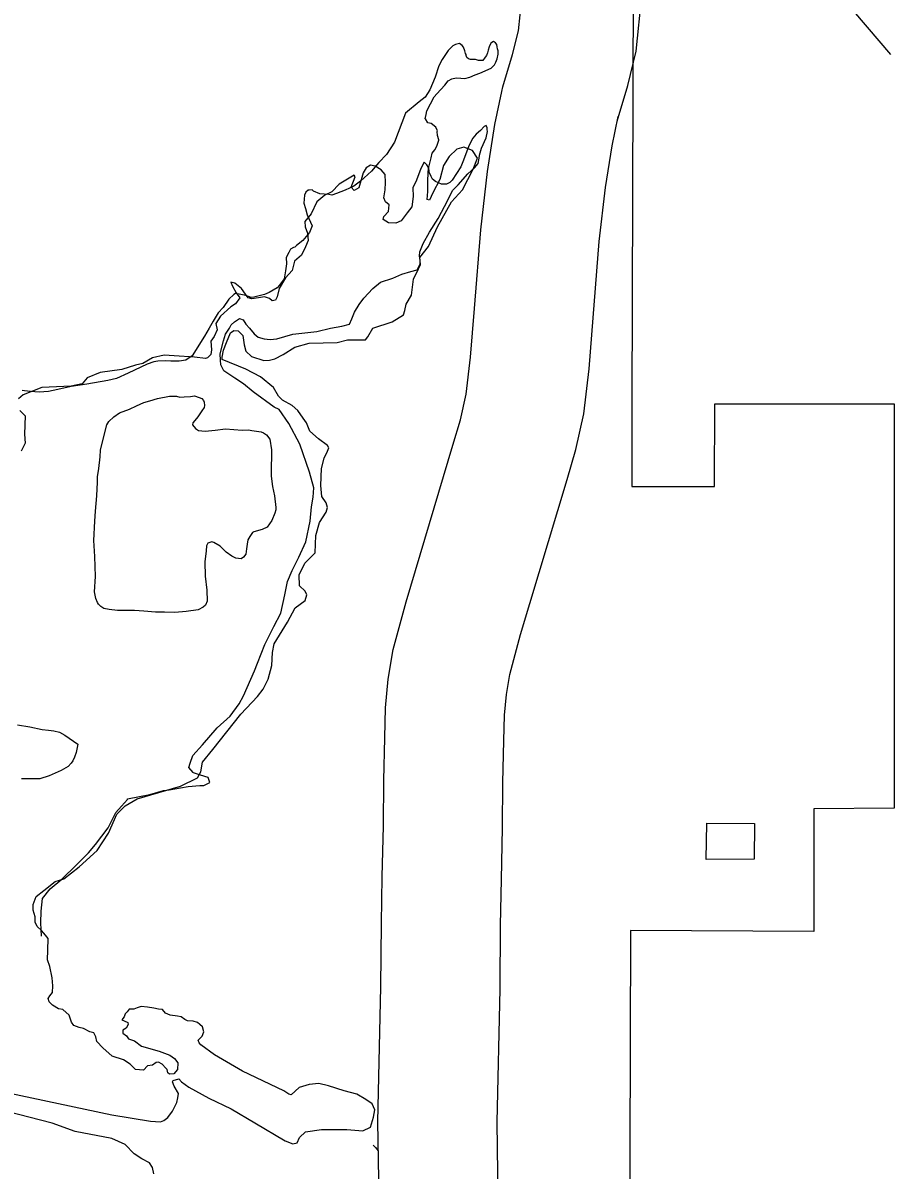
# Model space of a CAD drawing. Extents: x 1374139 to 1377472, y 1168351 to 1170484.
# Drawn here: x 1374520.84 to 1374542.78, y 1170124.18 to 1170153.07 of the extents above; entities that cross this region are included whole.
import ezdxf

# ---------------------------------------------------------------- set-up
doc = ezdxf.new("R2010")
doc.units = 0
doc.layers.add('Default', color=7, linetype='Continuous')

msp = doc.modelspace()

# ---------------------------------------------------------------- linework, layer by layer
at = {"layer": 'Default'}
for p, q in [((1374540.983, 1170154.281), (1374542.693, 1170152.269)), ((1374532.903, 1170151.338), (1374532.933, 1170151.455))]:
    msp.add_line(p, q, dxfattribs=at)
for points in [[(1374537.257, 1170156.039), (1374537.251, 1170154.024), (1374536.212, 1170154.021), (1374536.181, 1170143.482), (1374536.175, 1170141.395), (1374538.262, 1170141.392), (1374538.268, 1170143.479), (1374542.782, 1170143.473), (1374542.781, 1170136.826), (1374542.781, 1170133.297), (1374540.759, 1170133.282), (1374540.759, 1170130.19), (1374536.141, 1170130.215), (1374536.118, 1170121.78)], [(1374532.933, 1170151.455), (1374533.177, 1170152.272), (1374533.322, 1170152.871), (1374533.451, 1170154.081)], [(1374535.807, 1170150.595), (1374536.074, 1170151.488), (1374536.284, 1170152.357), (1374536.433, 1170153.754)], [(1374532.617, 1170152.538), (1374532.589, 1170152.468), (1374532.56, 1170152.377), (1374532.541, 1170152.317), (1374532.522, 1170152.246), (1374532.483, 1170152.206), (1374532.424, 1170152.125), (1374532.315, 1170152.123), (1374532.244, 1170152.142), (1374532.114, 1170152.15), (1374532.064, 1170152.159), (1374532.024, 1170152.198), (1374532.003, 1170152.248), (1374532.003, 1170152.268), (1374531.992, 1170152.298), (1374531.971, 1170152.367), (1374531.94, 1170152.457), (1374531.909, 1170152.497), (1374531.838, 1170152.546), (1374531.739, 1170152.524), (1374531.669, 1170152.493), (1374531.552, 1170152.371), (1374531.405, 1170152.148), (1374531.318, 1170151.986), (1374531.223, 1170151.705), (1374531.088, 1170151.382), (1374530.971, 1170151.2), (1374530.824, 1170151.077), (1374530.479, 1170150.791), (1374530.201, 1170150.066), (1374529.996, 1170149.752), (1374529.81, 1170149.549), (1374529.624, 1170149.336), (1374529.348, 1170149.081), (1374529.181, 1170148.958), (1374528.963, 1170148.855), (1374528.744, 1170148.771), (1374528.625, 1170148.729), (1374528.545, 1170148.748), (1374528.325, 1170148.764), (1374528.164, 1170148.831), (1374528.124, 1170148.861), (1374528.054, 1170148.86), (1374528.024, 1170148.859), (1374527.965, 1170148.808), (1374527.936, 1170148.728), (1374527.919, 1170148.527), (1374527.961, 1170148.398), (1374528.004, 1170148.238), (1374528.128, 1170147.96), (1374528.061, 1170147.789), (1374527.895, 1170147.586), (1374527.737, 1170147.463), (1374527.688, 1170147.422), (1374527.658, 1170147.412), (1374527.579, 1170147.37), (1374527.54, 1170147.29), (1374527.472, 1170147.158), (1374527.485, 1170146.998), (1374527.458, 1170146.828), (1374527.421, 1170146.627), (1374527.304, 1170146.465), (1374527.245, 1170146.394), (1374527.047, 1170146.28), (1374526.928, 1170146.228), (1374526.66, 1170146.164), (1374526.59, 1170146.153), (1374526.459, 1170146.201), (1374526.329, 1170146.229), (1374526.199, 1170146.257), (1374526.159, 1170146.226), (1374526.031, 1170146.114), (1374525.885, 1170145.901), (1374525.757, 1170145.769), (1374525.631, 1170145.557), (1374525.534, 1170145.385), (1374525.417, 1170145.183), (1374525.106, 1170144.687), (1374524.948, 1170144.574), (1374524.779, 1170144.552), (1374524.569, 1170144.548), (1374524.429, 1170144.556), (1374524.239, 1170144.553), (1374524.14, 1170144.531), (1374523.971, 1170144.478), (1374523.495, 1170144.25), (1374523.198, 1170144.115), (1374522.979, 1170144.062), (1374522.451, 1170143.973), (1374522.062, 1170143.917), (1374521.724, 1170143.841), (1374521.485, 1170143.787), (1374521.256, 1170143.773), (1374521.036, 1170143.79), (1374520.886, 1170143.807), (1374520.826, 1170143.816)], [(1374526.553, 1170145.381), (1374526.665, 1170145.243), (1374526.766, 1170145.155), (1374526.916, 1170145.117), (1374527.067, 1170145.099), (1374527.236, 1170145.112), (1374527.644, 1170145.229), (1374528.242, 1170145.299), (1374528.59, 1170145.385), (1374528.879, 1170145.429), (1374529.068, 1170145.482), (1374529.125, 1170145.613), (1374529.193, 1170145.785), (1374529.309, 1170145.977), (1374529.426, 1170146.139), (1374529.652, 1170146.383), (1374529.849, 1170146.536), (1374530.157, 1170146.641), (1374530.385, 1170146.745), (1374530.614, 1170146.809), (1374530.773, 1170146.852), (1374530.851, 1170146.993), (1374530.849, 1170147.103), (1374530.827, 1170147.193), (1374530.836, 1170147.303), (1374530.922, 1170147.515), (1374531.087, 1170147.798), (1374531.301, 1170148.142), (1374531.543, 1170148.606), (1374531.659, 1170148.848), (1374531.807, 1170148.991), (1374532.052, 1170149.265), (1374532.219, 1170149.418), (1374532.307, 1170149.53), (1374532.335, 1170149.66), (1374532.344, 1170149.741), (1374532.391, 1170149.912), (1374532.506, 1170150.174), (1374532.544, 1170150.334), (1374532.533, 1170150.384), (1374532.532, 1170150.424), (1374532.511, 1170150.484), (1374532.462, 1170150.463), (1374532.363, 1170150.362), (1374532.255, 1170150.27), (1374532.177, 1170150.168), (1374532.07, 1170149.976), (1374531.936, 1170149.614), (1374531.869, 1170149.443), (1374531.655, 1170149.109), (1374531.596, 1170149.048), (1374531.507, 1170149.006), (1374531.387, 1170149.004), (1374531.306, 1170149.043), (1374531.236, 1170149.072), (1374531.155, 1170149.131), (1374531.124, 1170149.2), (1374531.072, 1170149.309), (1374531.07, 1170149.439), (1374531.126, 1170149.671), (1374531.154, 1170149.791), (1374531.213, 1170149.872), (1374531.271, 1170149.963), (1374531.319, 1170150.114), (1374531.319, 1170150.124), (1374531.287, 1170150.234), (1374531.275, 1170150.334), (1374531.285, 1170150.354), (1374531.244, 1170150.443), (1374531.122, 1170150.532), (1374531.042, 1170150.55), (1374530.98, 1170150.649), (1374530.97, 1170150.649), (1374530.999, 1170150.76), (1374531.017, 1170150.85), (1374531.104, 1170151.032), (1374531.201, 1170151.204), (1374531.27, 1170151.285), (1374531.466, 1170151.498), (1374531.554, 1170151.61), (1374531.643, 1170151.661), (1374531.753, 1170151.683), (1374531.872, 1170151.675), (1374531.972, 1170151.667), (1374532.102, 1170151.699), (1374532.231, 1170151.761), (1374532.35, 1170151.803), (1374532.637, 1170151.928), (1374532.716, 1170152.009), (1374532.755, 1170152.08), (1374532.783, 1170152.16), (1374532.811, 1170152.281), (1374532.811, 1170152.311), (1374532.81, 1170152.361), (1374532.799, 1170152.411), (1374532.788, 1170152.461), (1374532.777, 1170152.521), (1374532.747, 1170152.57), (1374532.696, 1170152.6), (1374532.627, 1170152.558), (1374532.617, 1170152.538)], [(1374529.815, 1170123.478), (1374529.784, 1170125.4), (1374529.859, 1170128.794), (1374529.873, 1170130.393), (1374529.894, 1170131.565), (1374529.922, 1170132.851), (1374529.934, 1170133.991), (1374529.956, 1170135.065), (1374529.976, 1170135.822), (1374530.046, 1170136.543), (1374530.165, 1170137.291), (1374530.493, 1170138.493), (1374531.673, 1170142.435), (1374531.864, 1170143.073), (1374532.004, 1170143.72), (1374532.115, 1170144.653), (1374532.212, 1170145.878), (1374532.372, 1170147.861), (1374532.545, 1170149.329), (1374532.727, 1170150.512), (1374532.903, 1170151.338)], [(1374532.816, 1170123.47), (1374532.784, 1170125.391), (1374532.859, 1170128.748), (1374532.872, 1170130.353), (1374532.893, 1170131.504), (1374532.922, 1170132.802), (1374532.933, 1170133.945), (1374532.956, 1170134.994), (1374532.973, 1170135.639), (1374533.023, 1170136.162), (1374533.102, 1170136.658), (1374533.378, 1170137.668), (1374534.546, 1170141.574), (1374534.771, 1170142.324), (1374534.966, 1170143.225), (1374535.101, 1170144.357), (1374535.202, 1170145.639), (1374535.358, 1170147.565), (1374535.518, 1170148.925), (1374535.679, 1170149.971), (1374535.837, 1170150.712)], [(1374530.843, 1170147.157), (1374531.059, 1170147.438), (1374531.287, 1170147.936), (1374531.633, 1170148.565), (1374531.914, 1170148.868), (1374532.185, 1170149.388), (1374532.293, 1170149.658), (1374532.163, 1170149.853), (1374531.947, 1170149.94), (1374531.774, 1170149.886), (1374531.579, 1170149.702), (1374531.438, 1170149.474), (1374531.341, 1170149.128), (1374531.167, 1170148.792), (1374531.081, 1170148.608), (1374531.027, 1170148.619), (1374531.038, 1170148.825), (1374531.038, 1170149.106), (1374531.059, 1170149.431), (1374531.016, 1170149.496), (1374530.951, 1170149.561), (1374530.864, 1170149.399), (1374530.756, 1170149.106), (1374530.659, 1170148.911), (1374530.67, 1170148.695), (1374530.637, 1170148.435), (1374530.518, 1170148.283), (1374530.367, 1170148.088), (1374530.237, 1170148.023), (1374530.053, 1170148.034), (1374529.912, 1170148.121), (1374529.934, 1170148.196), (1374530.053, 1170148.315), (1374530.064, 1170148.489), (1374529.977, 1170148.565), (1374529.934, 1170148.662), (1374529.966, 1170148.868), (1374529.977, 1170149.052), (1374529.966, 1170149.247), (1374529.869, 1170149.366), (1374529.717, 1170149.464), (1374529.598, 1170149.485), (1374529.49, 1170149.42), (1374529.414, 1170149.29), (1374529.306, 1170148.911), (1374529.187, 1170148.846), (1374529.111, 1170148.933), (1374529.209, 1170149.193), (1374529.187, 1170149.236), (1374528.808, 1170149.009), (1374528.624, 1170148.814), (1374528.451, 1170148.727), (1374528.245, 1170148.565), (1374528.105, 1170148.261), (1374527.942, 1170148.066), (1374527.953, 1170147.936), (1374528.007, 1170147.774), (1374528.029, 1170147.59), (1374527.964, 1170147.427), (1374527.856, 1170147.222), (1374527.682, 1170147.07), (1374527.628, 1170146.832), (1374527.455, 1170146.648), (1374527.293, 1170146.377), (1374527.25, 1170146.171), (1374527.206, 1170146.084), (1374527.12, 1170146.073), (1374527.055, 1170146.128)], [(1374527.996, 1170138.665), (1374527.953, 1170138.763), (1374527.812, 1170138.893), (1374527.802, 1170139.174), (1374527.942, 1170139.467), (1374528.202, 1170139.727), (1374528.224, 1170140.16), (1374528.31, 1170140.485), (1374528.483, 1170140.745), (1374528.516, 1170140.864), (1374528.483, 1170140.983), (1374528.375, 1170141.145), (1374528.343, 1170141.416), (1374528.364, 1170141.849), (1374528.429, 1170142.109), (1374528.516, 1170142.283), (1374528.548, 1170142.369), (1374528.516, 1170142.424), (1374528.289, 1170142.597), (1374528.072, 1170142.792), (1374527.986, 1170142.998), (1374527.899, 1170143.117), (1374527.769, 1170143.312), (1374527.628, 1170143.431), (1374527.379, 1170143.572), (1374527.282, 1170143.669), (1374527.152, 1170143.886), (1374526.827, 1170144.156), (1374526.459, 1170144.351), (1374525.864, 1170144.59), (1374525.864, 1170144.655), (1374525.897, 1170144.828), (1374525.972, 1170145.023), (1374526.07, 1170145.261), (1374526.156, 1170145.326), (1374526.265, 1170145.315), (1374526.384, 1170145.196), (1374526.416, 1170144.958), (1374526.459, 1170144.806), (1374526.6, 1170144.665), (1374526.914, 1170144.568), (1374527.055, 1170144.579), (1374527.185, 1170144.611), (1374527.401, 1170144.72), (1374527.693, 1170144.904), (1374528.05, 1170145.001), (1374528.754, 1170145.023), (1374529.014, 1170145.088), (1374529.468, 1170145.088), (1374529.533, 1170145.164), (1374529.652, 1170145.38), (1374530.139, 1170145.543), (1374530.432, 1170145.716), (1374530.464, 1170145.824), (1374530.496, 1170145.987), (1374530.626, 1170146.214), (1374530.68, 1170146.615), (1374530.81, 1170146.875), (1374530.854, 1170146.983), (1374530.843, 1170147.157)], [(1374527.055, 1170146.128), (1374526.925, 1170146.171), (1374526.773, 1170146.149), (1374526.611, 1170146.117), (1374526.514, 1170146.149), (1374526.449, 1170146.236), (1374526.351, 1170146.377), (1374526.178, 1170146.518), (1374526.081, 1170146.539), (1374526.124, 1170146.442), (1374526.211, 1170146.268), (1374526.308, 1170146.149), (1374526.2, 1170145.998), (1374526.081, 1170145.922), (1374525.821, 1170145.684), (1374525.702, 1170145.499), (1374525.734, 1170145.337), (1374525.659, 1170145.175), (1374525.572, 1170145.055), (1374525.594, 1170144.839), (1374525.572, 1170144.72), (1374525.496, 1170144.633), (1374525.442, 1170144.622), (1374525.161, 1170144.655), (1374524.652, 1170144.687), (1374524.403, 1170144.698), (1374524.111, 1170144.633), (1374523.862, 1170144.492), (1374523.678, 1170144.449), (1374523.332, 1170144.341), (1374522.791, 1170144.265), (1374522.466, 1170144.135), (1374522.336, 1170143.983), (1374522.055, 1170143.918), (1374521.319, 1170143.886), (1374520.853, 1170143.702), (1374520.734, 1170143.604)], [(1374521.309, 1170130.071), (1374521.295, 1170130.409), (1374521.3, 1170130.699), (1374521.335, 1170131.02), (1374521.531, 1170131.264), (1374521.826, 1170131.509), (1374522.19, 1170131.865), (1374522.495, 1170132.17), (1374522.671, 1170132.383), (1374522.994, 1170132.799), (1374523.071, 1170132.971), (1374523.187, 1170133.183), (1374523.324, 1170133.345), (1374523.481, 1170133.518), (1374523.481, 1170133.528), (1374524.038, 1170133.637), (1374524.386, 1170133.743), (1374524.526, 1170133.755), (1374524.815, 1170133.81), (1374525.004, 1170133.843), (1374525.303, 1170133.868), (1374525.403, 1170133.87), (1374525.551, 1170133.942), (1374525.509, 1170134.072), (1374525.319, 1170134.129), (1374525.138, 1170134.186), (1374525.128, 1170134.195), (1374525.026, 1170134.324), (1374525.054, 1170134.425), (1374525.121, 1170134.626), (1374525.366, 1170134.89), (1374525.739, 1170135.317), (1374526.063, 1170135.612), (1374526.288, 1170135.926), (1374526.395, 1170136.128), (1374526.674, 1170136.754), (1374526.751, 1170136.945), (1374526.933, 1170137.419), (1374527.165, 1170137.873), (1374527.339, 1170138.206), (1374527.442, 1170138.668), (1374527.506, 1170139), (1374527.621, 1170139.282), (1374527.796, 1170139.615), (1374527.969, 1170139.998), (1374528.08, 1170140.521), (1374528.114, 1170140.882), (1374528.15, 1170141.123), (1374528.166, 1170141.363), (1374528.06, 1170141.752), (1374527.819, 1170142.459), (1374527.541, 1170142.985), (1374527.295, 1170143.331), (1374527.174, 1170143.389), (1374526.639, 1170143.781), (1374526.396, 1170143.977), (1374526.184, 1170144.124), (1374525.901, 1170144.31), (1374525.829, 1170144.459), (1374525.817, 1170144.578), (1374525.814, 1170144.739), (1374525.899, 1170145.06), (1374525.946, 1170145.231), (1374526.043, 1170145.383), (1374526.092, 1170145.464), (1374526.17, 1170145.545), (1374526.299, 1170145.627), (1374526.389, 1170145.589), (1374526.461, 1170145.48), (1374526.553, 1170145.381)], [(1374522.657, 1170140.522), (1374522.673, 1170140.773), (1374522.707, 1170141.164), (1374522.721, 1170141.505), (1374522.719, 1170141.635), (1374522.756, 1170141.846), (1374522.791, 1170142.146), (1374522.798, 1170142.307), (1374522.844, 1170142.518), (1374522.957, 1170142.95), (1374523.006, 1170143.031), (1374523.134, 1170143.153), (1374523.272, 1170143.246), (1374523.53, 1170143.34), (1374523.708, 1170143.423), (1374523.887, 1170143.506), (1374524.036, 1170143.548), (1374524.235, 1170143.612), (1374524.533, 1170143.667), (1374524.713, 1170143.669), (1374524.793, 1170143.641), (1374524.903, 1170143.653), (1374525.063, 1170143.665), (1374525.162, 1170143.677), (1374525.283, 1170143.639), (1374525.353, 1170143.61), (1374525.394, 1170143.56), (1374525.405, 1170143.521), (1374525.416, 1170143.431), (1374525.407, 1170143.38), (1374525.348, 1170143.299), (1374525.251, 1170143.148), (1374525.173, 1170143.056), (1374525.124, 1170142.995), (1374525.114, 1170142.945), (1374525.186, 1170142.856), (1374525.266, 1170142.807), (1374525.437, 1170142.79), (1374525.686, 1170142.814), (1374525.945, 1170142.849), (1374526.155, 1170142.832), (1374526.365, 1170142.815), (1374526.525, 1170142.818), (1374526.605, 1170142.809), (1374526.725, 1170142.791), (1374526.845, 1170142.773), (1374526.905, 1170142.744), (1374526.976, 1170142.695), (1374527.058, 1170142.586), (1374527.102, 1170142.317), (1374527.105, 1170142.117), (1374527.099, 1170141.926), (1374527.093, 1170141.656), (1374527.127, 1170141.396), (1374527.181, 1170141.157), (1374527.216, 1170140.867), (1374527.217, 1170140.807), (1374527.188, 1170140.726), (1374527.111, 1170140.535), (1374526.994, 1170140.373), (1374526.865, 1170140.311), (1374526.656, 1170140.257), (1374526.627, 1170140.237), (1374526.559, 1170140.136), (1374526.51, 1170140.055), (1374526.492, 1170139.944), (1374526.474, 1170139.824), (1374526.456, 1170139.693), (1374526.397, 1170139.612), (1374526.338, 1170139.571), (1374526.208, 1170139.589), (1374526.107, 1170139.638), (1374525.966, 1170139.745), (1374525.875, 1170139.824), (1374525.814, 1170139.893), (1374525.652, 1170139.981), (1374525.602, 1170140), (1374525.503, 1170139.968), (1374525.464, 1170139.897), (1374525.456, 1170139.777), (1374525.421, 1170139.496), (1374525.436, 1170139.136), (1374525.472, 1170138.786), (1374525.487, 1170138.506), (1374525.438, 1170138.405), (1374525.379, 1170138.354), (1374525.261, 1170138.292), (1374524.952, 1170138.247), (1374524.672, 1170138.223), (1374524.413, 1170138.228), (1374524.183, 1170138.235), (1374523.893, 1170138.26), (1374523.653, 1170138.276), (1374523.353, 1170138.271), (1374523.224, 1170138.269), (1374523.013, 1170138.296), (1374522.883, 1170138.324), (1374522.802, 1170138.372), (1374522.751, 1170138.432), (1374522.721, 1170138.471), (1374522.679, 1170138.571)], [(1374520.767, 1170143.312), (1374520.897, 1170143.171), (1374520.886, 1170142.716), (1374520.897, 1170142.489), (1374520.799, 1170142.283)], [(1374522.628, 1170140.032), (1374522.657, 1170140.522)], [(1374522.679, 1170138.571), (1374522.647, 1170138.74), (1374522.67, 1170139.131), (1374522.652, 1170139.631), (1374522.628, 1170140.032)], [(1374521.481, 1170128.506), (1374521.524, 1170128.571), (1374521.589, 1170128.658), (1374521.6, 1170128.82), (1374521.578, 1170129.026), (1374521.524, 1170129.307), (1374521.459, 1170129.481), (1374521.47, 1170129.719), (1374521.481, 1170130.011), (1374521.416, 1170130.098), (1374521.308, 1170130.217), (1374521.2, 1170130.315), (1374521.156, 1170130.423), (1374521.156, 1170130.564), (1374521.102, 1170130.726), (1374521.102, 1170130.867), (1374521.178, 1170131.073), (1374521.373, 1170131.225), (1374521.654, 1170131.452), (1374521.871, 1170131.517), (1374522.26, 1170131.82), (1374522.715, 1170132.232), (1374522.996, 1170132.665), (1374523.213, 1170133.142), (1374523.418, 1170133.358), (1374523.721, 1170133.531), (1374524.814, 1170133.846), (1374525.237, 1170134.062), (1374525.323, 1170134.214), (1374525.366, 1170134.452), (1374525.626, 1170134.777), (1374526.33, 1170135.665), (1374526.752, 1170136.109), (1374526.892, 1170136.293), (1374527.022, 1170136.542), (1374527.109, 1170136.889), (1374527.131, 1170137.214), (1374527.174, 1170137.431), (1374527.509, 1170137.983), (1374527.704, 1170138.34), (1374527.953, 1170138.524), (1374527.996, 1170138.665)], [(1374520.704, 1170135.395), (1374521.014, 1170135.34), (1374521.325, 1170135.275), (1374521.485, 1170135.257), (1374521.625, 1170135.24), (1374521.766, 1170135.212), (1374521.897, 1170135.134), (1374522.23, 1170134.909), (1374522.183, 1170134.698), (1374522.145, 1170134.577), (1374522.097, 1170134.486), (1374522.058, 1170134.426), (1374521.98, 1170134.344), (1374521.811, 1170134.242), (1374521.504, 1170134.106), (1374521.266, 1170134.032), (1374520.806, 1170134.035)], [(1374539.256, 1170132.014), (1374538.046, 1170132.002), (1374538.069, 1170132.918), (1374539.271, 1170132.914), (1374539.256, 1170132.014)], [(1374525.323, 1170127.336), (1374525.28, 1170127.39), (1374525.258, 1170127.455), (1374525.356, 1170127.553), (1374525.399, 1170127.661), (1374525.366, 1170127.791), (1374525.301, 1170127.845), (1374525.237, 1170127.899), (1374525.128, 1170127.932), (1374524.988, 1170127.943), (1374524.923, 1170127.975), (1374524.825, 1170128.04), (1374524.739, 1170128.062), (1374524.555, 1170128.084), (1374524.436, 1170128.138), (1374524.36, 1170128.224), (1374524.262, 1170128.235), (1374524.143, 1170128.257), (1374523.981, 1170128.289), (1374523.819, 1170128.3), (1374523.721, 1170128.268), (1374523.635, 1170128.235), (1374523.516, 1170128.235), (1374523.472, 1170128.17), (1374523.418, 1170128.116), (1374523.397, 1170128.04), (1374523.332, 1170127.964), (1374523.397, 1170127.943), (1374523.483, 1170127.899), (1374523.494, 1170127.845), (1374523.44, 1170127.759), (1374523.364, 1170127.705), (1374523.364, 1170127.629), (1374523.451, 1170127.564), (1374523.505, 1170127.488), (1374523.656, 1170127.434), (1374523.83, 1170127.304), (1374524.273, 1170127.174), (1374524.544, 1170127.076), (1374524.663, 1170126.99), (1374524.749, 1170126.881), (1374524.739, 1170126.719), (1374524.641, 1170126.611), (1374524.533, 1170126.6), (1374524.49, 1170126.632), (1374524.479, 1170126.719), (1374524.446, 1170126.751), (1374524.349, 1170126.849), (1374524.262, 1170126.903), (1374524.198, 1170126.892), (1374524.111, 1170126.827), (1374523.981, 1170126.806), (1374523.884, 1170126.697), (1374523.678, 1170126.719), (1374523.548, 1170126.849), (1374523.375, 1170126.957), (1374523.094, 1170127.055), (1374522.855, 1170127.26), (1374522.704, 1170127.423), (1374522.682, 1170127.542), (1374522.628, 1170127.64), (1374522.531, 1170127.661), (1374522.368, 1170127.748), (1374522.26, 1170127.77), (1374522.13, 1170127.824), (1374522.065, 1170127.91), (1374522.011, 1170128.084), (1374521.849, 1170128.224), (1374521.741, 1170128.246), (1374521.589, 1170128.333), (1374521.503, 1170128.419), (1374521.481, 1170128.506)], [(1374520.399, 1170126.145), (1374523.083, 1170125.571), (1374524.057, 1170125.419), (1374524.306, 1170125.398), (1374524.392, 1170125.43), (1374524.49, 1170125.506), (1374524.609, 1170125.668), (1374524.717, 1170125.885), (1374524.749, 1170126.004), (1374524.76, 1170126.112), (1374524.652, 1170126.297), (1374524.609, 1170126.405), (1374524.63, 1170126.437), (1374524.771, 1170126.481), (1374524.836, 1170126.405), (1374525.02, 1170126.275), (1374525.529, 1170125.993), (1374526.092, 1170125.723), (1374526.687, 1170125.376), (1374527.444, 1170124.921), (1374527.639, 1170124.845), (1374527.747, 1170124.867), (1374527.812, 1170125.008), (1374527.964, 1170125.148), (1374528.364, 1170125.203), (1374528.711, 1170125.203), (1374529.003, 1170125.203), (1374529.403, 1170125.17), (1374529.598, 1170125.268), (1374529.674, 1170125.517), (1374529.706, 1170125.701), (1374529.641, 1170125.852), (1374529.479, 1170125.961), (1374529.252, 1170126.091), (1374528.938, 1170126.177), (1374528.538, 1170126.307), (1374528.299, 1170126.362), (1374528.05, 1170126.34), (1374527.802, 1170126.264), (1374527.596, 1170126.08), (1374527.542, 1170126.091), (1374527.412, 1170126.177), (1374526.373, 1170126.676), (1374525.669, 1170127.087), (1374525.323, 1170127.336)], [(1374524.143, 1170124.087), (1374524.111, 1170124.25), (1374524.035, 1170124.369), (1374523.84, 1170124.466), (1374523.646, 1170124.596), (1374523.418, 1170124.824), (1374523.083, 1170124.975), (1374522.163, 1170125.159), (1374521.578, 1170125.365), (1374520.442, 1170125.658)], [(1374529.664, 1170124.811), (1374529.727, 1170124.75), (1374529.788, 1170124.671), (1374529.792, 1170124.666)]]:
    msp.add_lwpolyline(points, dxfattribs=at)

doc.saveas('drawing.dxf')
